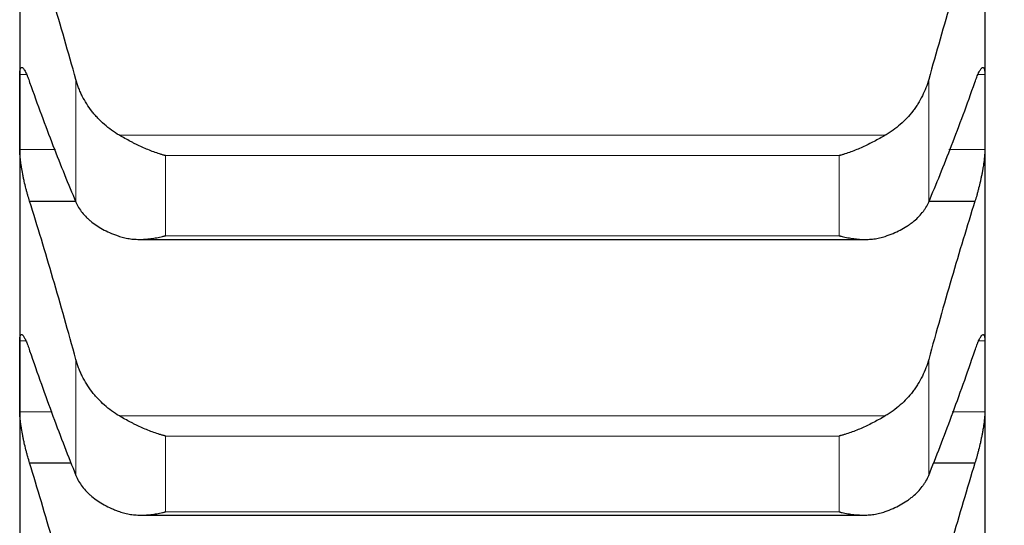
# Model space of a CAD drawing. Header units: inches. Extents: x 0 to 20790, y -12 to 14700.
# Tile 319 of 358: x 13645 to 13698, y 9276 to 9303. Entities that reach past the tile are written whole.
import ezdxf

# ---------------------------------------------------------------- set-up
doc = ezdxf.new("R2010")
doc.units = ezdxf.units.IN
doc.layers.add('1', color=7, linetype='Continuous', true_color=0xffffff)
doc.layers.add('254', color=7, linetype='Continuous', true_color=0xffffff)
doc.styles.add('latin_extended', font='simplex.shx')
doc.dimstyles.get("Standard").update_dxf_attribs({"dimtxt": 0.18, "dimasz": 0.18, "dimexe": 0.18, "dimexo": 0.0625, "dimgap": 0.09, "dimtad": 0, "dimtih": 1, "dimtoh": 1, "dimdec": 4, "dimzin": 0, "dimdsep": 46, "dimtxsty": 'Standard', "dimcen": 0.09, "dimadec": 0, "dimazin": 0, "dimtfac": 1, "dimtdec": 4, "dimtofl": 0, "dimtmove": 0, "dimatfit": 3, "dimfxl": 1, "dimtolj": 1, "dimtzin": 0, "dimarcsym": 0})

# ---------------------------------------------------------------- blocks, each defined once
blk = doc.blocks.new('_U5')
at = {"layer": '254', "color": 3, "linetype": 'Continuous', "lineweight": 13, "transparency": 16777216}
for p, q in [((13696.744, 9764.754), (13696.744, 7981.754)), ((13946.744, 9514.754), (13946.744, 7981.754)), ((13696.744, 8016.754), (12708.282, 8016.754)), ((13574.244, 8016.754), (13451.744, 8016.754)), ((13946.744, 8016.754), (13696.744, 8016.754)), ((14069.244, 8016.754), (14191.744, 8016.754))]:
    blk.add_line(p, q, dxfattribs=at)
at = {"layer": '254', "color": 3, "transparency": 16777216}
for points in [[(13574.244, 7996.337), (13574.244, 8037.17), (13696.744, 8016.754)], [(14069.244, 8037.17), (14069.244, 7996.337), (13946.744, 8016.754)]]:
    blk.add_solid(points, dxfattribs=at)
at = {"layer": 'Defpoints', "color": 0, "transparency": 16777216}
for p in [(13696.744, 9799.754), (13946.744, 9549.754), (13696.744, 8016.754)]:
    blk.add_point(p, dxfattribs=at)
at = {"layer": '254', "color": 2, "lineweight": 13, "transparency": 16777216, "insert": (12769.532, 8200.504), "char_height": 122.5, "attachment_point": 1, "style": 'latin_extended'}
blk.add_mtext('\\A1;250', dxfattribs=at)
blk = doc.blocks.new('_U6')
at = {"layer": '254', "color": 3, "linetype": 'Continuous', "lineweight": 13, "transparency": 16777216}
for p, q in [((13536.744, 9764.754), (13536.744, 8261.754)), ((13696.744, 9764.754), (13696.744, 8261.754)), ((13536.744, 8296.754), (12469.244, 8296.754)), ((13414.244, 8296.754), (13291.744, 8296.754)), ((13536.744, 8296.754), (13696.744, 8296.754)), ((13819.244, 8296.754), (13941.744, 8296.754))]:
    blk.add_line(p, q, dxfattribs=at)
at = {"layer": '254', "color": 3, "transparency": 16777216}
for points in [[(13414.244, 8276.337), (13414.244, 8317.17), (13536.744, 8296.754)], [(13819.244, 8317.17), (13819.244, 8276.337), (13696.744, 8296.754)]]:
    blk.add_solid(points, dxfattribs=at)
at = {"layer": 'Defpoints', "color": 0, "transparency": 16777216}
for p in [(13536.744, 9799.754), (13696.744, 9799.754), (13696.744, 8296.754)]:
    blk.add_point(p, dxfattribs=at)
at = {"layer": '254', "color": 2, "lineweight": 13, "transparency": 16777216, "insert": (12530.494, 8684.67), "char_height": 122.5, "attachment_point": 1, "style": 'latin_extended'}
blk.add_mtext('\\A1;\\C2;Flywheel\\P\\C2;90-240', dxfattribs=at)

msp = doc.modelspace()

# ---------------------------------------------------------------- linework, layer by layer
at = {"layer": '1', "color": 2, "linetype": 'Continuous', "lineweight": 25}
for p, q in [((13644.744, 9313.131), (13644.744, 9298.085)), ((13696.744, 9313.131), (13696.744, 9298.085)), ((13644.744, 9298.085), (13644.744, 9283.843)), ((13696.744, 9298.085), (13696.744, 9283.843)), ((13645.281, 9293.279), (13647.754, 9293.279)), ((13693.734, 9293.279), (13696.206, 9293.279)), ((13651.213, 9291.222), (13690.273, 9291.222)), ((13644.744, 9283.843), (13644.744, 9270.426)), ((13696.744, 9283.843), (13696.744, 9270.426)), ((13645.281, 9279.17), (13647.522, 9279.17)), ((13693.965, 9279.17), (13696.206, 9279.17)), ((13651.287, 9276.359), (13690.186, 9276.359))]:
    msp.add_line(p, q, dxfattribs=at)
at = {"layer": '1', "color": 110, "linetype": 'Continuous', "lineweight": 13}
for p, q in [((13644.746, 9300.111), (13645.118, 9300.111)), ((13696.368, 9300.111), (13696.741, 9300.111)), ((13647.77, 9299.842), (13647.77, 9293.236)), ((13693.717, 9299.842), (13693.717, 9293.236)), ((13650.112, 9296.836), (13691.375, 9296.836)), ((13644.746, 9296.06), (13646.681, 9296.06)), ((13652.6, 9295.736), (13688.888, 9295.736)), ((13652.6, 9295.736), (13652.6, 9291.422)), ((13688.888, 9295.736), (13688.888, 9291.422)), ((13694.806, 9296.06), (13696.741, 9296.06)), ((13652.6, 9291.422), (13688.888, 9291.422)), ((13644.746, 9285.756), (13645.075, 9285.756)), ((13696.409, 9285.756), (13696.741, 9285.756)), ((13647.77, 9284.753), (13647.77, 9278.5)), ((13693.717, 9284.753), (13693.717, 9278.5)), ((13644.746, 9281.93), (13646.5, 9281.93)), ((13650.112, 9281.705), (13691.375, 9281.705)), ((13694.987, 9281.93), (13696.741, 9281.93)), ((13652.6, 9280.62), (13688.888, 9280.62)), ((13652.6, 9280.62), (13652.6, 9276.537)), ((13688.888, 9280.62), (13688.888, 9276.537)), ((13652.6, 9276.537), (13688.888, 9276.537))]:
    msp.add_line(p, q, dxfattribs=at)
at = {"layer": '1', "color": 2, "linetype": 'Continuous', "lineweight": 25}
for points in [[(13647.77, 9299.842), (13647.566, 9300.577), (13647.157, 9302.027), (13646.537, 9304.145), (13645.912, 9306.206), (13645.492, 9307.542), (13645.281, 9308.2)], [(13696.206, 9308.2), (13695.995, 9307.542), (13695.575, 9306.206), (13694.95, 9304.145), (13694.331, 9302.027), (13693.921, 9300.577), (13693.717, 9299.842)], [(13644.744, 9298.085), (13644.744, 9298.761), (13644.745, 9299.436), (13644.746, 9300.111)], [(13696.741, 9300.111), (13696.743, 9299.436), (13696.744, 9298.761), (13696.744, 9298.085)], [(13645.281, 9299.688), (13645.492, 9299.093), (13645.912, 9297.931), (13646.537, 9296.275), (13647.157, 9294.705), (13647.566, 9293.716), (13647.77, 9293.236)], [(13693.717, 9293.236), (13693.921, 9293.716), (13694.331, 9294.705), (13694.95, 9296.275), (13695.575, 9297.931), (13695.995, 9299.093), (13696.206, 9299.688)], [(13644.746, 9296.06), (13644.745, 9296.735), (13644.744, 9297.41), (13644.744, 9298.085)], [(13696.744, 9298.085), (13696.744, 9297.41), (13696.743, 9296.735), (13696.741, 9296.06)], [(13647.77, 9284.753), (13647.566, 9285.499), (13647.157, 9286.972), (13646.537, 9289.13), (13645.912, 9291.236), (13645.492, 9292.604), (13645.281, 9293.279)], [(13696.206, 9293.279), (13695.995, 9292.604), (13695.575, 9291.236), (13694.95, 9289.13), (13694.331, 9286.972), (13693.921, 9285.499), (13693.717, 9284.753)], [(13644.744, 9283.843), (13644.744, 9284.481), (13644.745, 9285.118), (13644.746, 9285.756)], [(13696.741, 9285.756), (13696.743, 9285.118), (13696.744, 9284.481), (13696.744, 9283.843)], [(13645.281, 9285.222), (13645.492, 9284.606), (13645.912, 9283.403), (13646.537, 9281.681), (13647.157, 9280.042), (13647.566, 9279.004), (13647.77, 9278.5)], [(13693.717, 9278.5), (13693.921, 9279.004), (13694.331, 9280.042), (13694.95, 9281.681), (13695.575, 9283.403), (13695.995, 9284.606), (13696.206, 9285.222)], [(13644.746, 9281.93), (13644.745, 9282.568), (13644.744, 9283.205), (13644.744, 9283.843)], [(13696.744, 9283.843), (13696.744, 9283.205), (13696.743, 9282.568), (13696.741, 9281.93)], [(13647.77, 9270.488), (13647.566, 9271.244), (13647.157, 9272.739), (13646.537, 9274.934), (13645.912, 9277.08), (13645.492, 9278.478), (13645.281, 9279.17)], [(13696.206, 9279.17), (13695.995, 9278.478), (13695.575, 9277.08), (13694.95, 9274.934), (13694.331, 9272.739), (13693.921, 9271.244), (13693.717, 9270.488)]]:
    msp.add_open_spline(points, degree=3, dxfattribs=at)
for points, knots in [([(13644.746, 9300.111), (13644.746, 9300.15), (13644.748, 9300.223), (13644.757, 9300.315), (13644.765, 9300.364), (13644.773, 9300.396), (13644.776, 9300.407), (13644.782, 9300.425), (13644.786, 9300.433), (13644.803, 9300.472), (13644.82, 9300.489), (13644.845, 9300.495), (13644.85, 9300.496), (13644.858, 9300.495), (13644.861, 9300.495), (13644.866, 9300.493), (13644.88, 9300.489), (13644.907, 9300.473), (13644.933, 9300.447), (13644.96, 9300.414), (13644.974, 9300.394), (13645.018, 9300.327), (13645.048, 9300.271), (13645.096, 9300.171), (13645.112, 9300.135), (13645.137, 9300.077), (13645.145, 9300.057), (13645.162, 9300.016), (13645.17, 9299.995), (13645.213, 9299.887), (13645.247, 9299.792), (13645.281, 9299.688)], [0, 0, 0, 0, 0.0625, 0.125, 0.1875, 0.1875, 0.21875, 0.21875, 0.25, 0.25, 0.375, 0.375, 0.40625, 0.40625, 0.421875, 0.421875, 0.4375, 0.5, 0.5625, 0.5625, 0.625, 0.625, 0.75, 0.75, 0.8125, 0.8125, 0.84375, 0.84375, 0.875, 0.875, 1, 1, 1, 1]), ([(13696.206, 9299.688), (13696.241, 9299.792), (13696.275, 9299.886), (13696.325, 9300.015), (13696.342, 9300.056), (13696.366, 9300.114), (13696.375, 9300.133), (13696.391, 9300.169), (13696.399, 9300.187), (13696.439, 9300.27), (13696.47, 9300.326), (13696.513, 9300.393), (13696.527, 9300.413), (13696.547, 9300.438), (13696.554, 9300.445), (13696.567, 9300.459), (13696.574, 9300.465), (13696.605, 9300.491), (13696.627, 9300.499), (13696.652, 9300.493), (13696.657, 9300.491), (13696.666, 9300.485), (13696.671, 9300.482), (13696.683, 9300.469), (13696.691, 9300.457), (13696.712, 9300.411), (13696.723, 9300.369), (13696.732, 9300.299), (13696.733, 9300.284), (13696.736, 9300.254), (13696.737, 9300.238), (13696.74, 9300.187), (13696.741, 9300.151), (13696.741, 9300.111)], [0, 0, 0, 0, 0.125, 0.125, 0.1875, 0.1875, 0.21875, 0.21875, 0.25, 0.25, 0.375, 0.375, 0.4375, 0.4375, 0.46875, 0.46875, 0.5, 0.5, 0.625, 0.625, 0.65625, 0.65625, 0.6875, 0.6875, 0.75, 0.75, 0.875, 0.875, 0.90625, 0.90625, 0.9375, 0.9375, 1, 1, 1, 1]), ([(13650.112, 9296.836), (13649.966, 9296.921), (13649.826, 9297.011), (13649.558, 9297.205), (13649.3, 9297.41), (13649.064, 9297.638), (13648.923, 9297.788), (13648.895, 9297.818), (13648.84, 9297.88), (13648.813, 9297.911), (13648.733, 9298.005), (13648.681, 9298.068), (13648.532, 9298.262), (13648.439, 9298.395), (13648.267, 9298.667), (13648.188, 9298.806), (13648.08, 9299.021), (13648.046, 9299.093), (13647.997, 9299.203), (13647.981, 9299.239), (13647.95, 9299.313), (13647.935, 9299.351), (13647.863, 9299.538), (13647.813, 9299.689), (13647.77, 9299.842)], [0, 0, 0, 0, 0.125, 0.125, 0.25, 0.375, 0.375, 0.40625, 0.40625, 0.4375, 0.4375, 0.5, 0.5, 0.625, 0.625, 0.75, 0.75, 0.8125, 0.8125, 0.84375, 0.84375, 0.875, 0.875, 1, 1, 1, 1]), ([(13693.717, 9299.842), (13693.675, 9299.689), (13693.625, 9299.538), (13693.51, 9299.242), (13693.381, 9298.952), (13693.224, 9298.672), (13693.094, 9298.467), (13693.049, 9298.399), (13692.979, 9298.298), (13692.955, 9298.265), (13692.907, 9298.199), (13692.882, 9298.166), (13692.757, 9298.005), (13692.546, 9297.757), (13692.311, 9297.529), (13692.064, 9297.311), (13691.934, 9297.208), (13691.764, 9297.086), (13691.73, 9297.061), (13691.661, 9297.014), (13691.556, 9296.944), (13691.448, 9296.878), (13691.375, 9296.836)], [0, 0, 0, 0, 0.125, 0.125, 0.25, 0.375, 0.375, 0.4375, 0.4375, 0.46875, 0.46875, 0.5, 0.5, 0.625, 0.75, 0.75, 0.875, 0.875, 0.90625, 0.90625, 0.9375, 1, 1, 1, 1]), ([(13652.6, 9295.736), (13652.596, 9295.737), (13652.593, 9295.738), (13652.587, 9295.74), (13652.583, 9295.74), (13652.573, 9295.743), (13652.553, 9295.749), (13652.507, 9295.762), (13652.414, 9295.789), (13652.335, 9295.813), (13652.177, 9295.864), (13652.072, 9295.901), (13651.758, 9296.016), (13651.55, 9296.101), (13651.239, 9296.242), (13651.136, 9296.29), (13650.98, 9296.366), (13650.928, 9296.392), (13650.825, 9296.445), (13650.773, 9296.472), (13650.618, 9296.553), (13650.516, 9296.608), (13650.313, 9296.721), (13650.212, 9296.778), (13650.112, 9296.836)], [0, 0, 0, 0, 0.003906, 0.003906, 0.007813, 0.007813, 0.015625, 0.03125, 0.0625, 0.125, 0.125, 0.25, 0.25, 0.5, 0.5, 0.625, 0.625, 0.6875, 0.6875, 0.75, 0.75, 0.875, 0.875, 1, 1, 1, 1]), ([(13691.375, 9296.836), (13691.276, 9296.778), (13691.175, 9296.721), (13690.974, 9296.609), (13690.873, 9296.555), (13690.669, 9296.448), (13690.566, 9296.395), (13690.36, 9296.294), (13690.256, 9296.245), (13690.046, 9296.15), (13689.941, 9296.105), (13689.731, 9296.019), (13689.626, 9295.978), (13689.416, 9295.901), (13689.311, 9295.864), (13689.152, 9295.813), (13689.073, 9295.789), (13688.981, 9295.762), (13688.934, 9295.749), (13688.914, 9295.743), (13688.901, 9295.74), (13688.894, 9295.738), (13688.888, 9295.736)], [0, 0, 0, 0, 0.125, 0.125, 0.25, 0.25, 0.375, 0.375, 0.5, 0.5, 0.625, 0.625, 0.75, 0.75, 0.875, 0.875, 0.9375, 0.96875, 0.984375, 0.992187, 0.992187, 1, 1, 1, 1]), ([(13645.281, 9293.279), (13645.247, 9293.384), (13645.213, 9293.495), (13645.162, 9293.669), (13645.146, 9293.728), (13645.121, 9293.819), (13645.113, 9293.85), (13645.096, 9293.912), (13645.088, 9293.943), (13645.048, 9294.1), (13645.018, 9294.227), (13644.974, 9294.42), (13644.96, 9294.484), (13644.94, 9294.582), (13644.933, 9294.615), (13644.92, 9294.68), (13644.914, 9294.712), (13644.883, 9294.872), (13644.86, 9294.998), (13644.835, 9295.152), (13644.831, 9295.183), (13644.821, 9295.244), (13644.817, 9295.274), (13644.804, 9295.363), (13644.796, 9295.421), (13644.776, 9295.59), (13644.765, 9295.695), (13644.756, 9295.818), (13644.754, 9295.842), (13644.751, 9295.889), (13644.75, 9295.912), (13644.747, 9295.978), (13644.746, 9296.02), (13644.746, 9296.06)], [0, 0, 0, 0, 0.125, 0.125, 0.1875, 0.1875, 0.21875, 0.21875, 0.25, 0.25, 0.375, 0.375, 0.4375, 0.4375, 0.46875, 0.46875, 0.5, 0.5, 0.625, 0.625, 0.65625, 0.65625, 0.6875, 0.6875, 0.75, 0.75, 0.875, 0.875, 0.90625, 0.90625, 0.9375, 0.9375, 1, 1, 1, 1]), ([(13696.741, 9296.06), (13696.741, 9296.02), (13696.739, 9295.937), (13696.731, 9295.798), (13696.722, 9295.697), (13696.714, 9295.617), (13696.711, 9295.59), (13696.705, 9295.535), (13696.702, 9295.507), (13696.684, 9295.366), (13696.668, 9295.248), (13696.643, 9295.094), (13696.638, 9295.063), (13696.63, 9295.016), (13696.627, 9295), (13696.621, 9294.968), (13696.607, 9294.889), (13696.581, 9294.746), (13696.555, 9294.617), (13696.528, 9294.488), (13696.514, 9294.423), (13696.47, 9294.228), (13696.439, 9294.1), (13696.392, 9293.914), (13696.376, 9293.852), (13696.351, 9293.761), (13696.342, 9293.731), (13696.326, 9293.671), (13696.317, 9293.641), (13696.275, 9293.495), (13696.241, 9293.384), (13696.206, 9293.279)], [0, 0, 0, 0, 0.0625, 0.125, 0.1875, 0.1875, 0.21875, 0.21875, 0.25, 0.25, 0.375, 0.375, 0.40625, 0.40625, 0.421875, 0.421875, 0.4375, 0.5, 0.5625, 0.5625, 0.625, 0.625, 0.75, 0.75, 0.8125, 0.8125, 0.84375, 0.84375, 0.875, 0.875, 1, 1, 1, 1]), ([(13647.77, 9293.236), (13647.813, 9293.136), (13647.863, 9293.039), (13647.977, 9292.849), (13648.106, 9292.664), (13648.264, 9292.489), (13648.393, 9292.362), (13648.438, 9292.32), (13648.509, 9292.258), (13648.532, 9292.238), (13648.581, 9292.197), (13648.605, 9292.178), (13648.73, 9292.079), (13648.942, 9291.929), (13649.177, 9291.793), (13649.424, 9291.664), (13649.553, 9291.603), (13649.723, 9291.532), (13649.758, 9291.518), (13649.827, 9291.49), (13649.932, 9291.449), (13650.039, 9291.411), (13650.112, 9291.387)], [0, 0, 0, 0, 0.125, 0.125, 0.25, 0.375, 0.375, 0.4375, 0.4375, 0.46875, 0.46875, 0.5, 0.5, 0.625, 0.75, 0.75, 0.875, 0.875, 0.90625, 0.90625, 0.9375, 1, 1, 1, 1]), ([(13691.375, 9291.387), (13691.521, 9291.436), (13691.661, 9291.488), (13691.93, 9291.601), (13692.188, 9291.722), (13692.424, 9291.858), (13692.565, 9291.948), (13692.592, 9291.966), (13692.647, 9292.003), (13692.674, 9292.022), (13692.755, 9292.079), (13692.806, 9292.118), (13692.956, 9292.236), (13693.049, 9292.317), (13693.22, 9292.486), (13693.299, 9292.573), (13693.407, 9292.708), (13693.442, 9292.754), (13693.491, 9292.824), (13693.506, 9292.847), (13693.537, 9292.894), (13693.552, 9292.918), (13693.625, 9293.038), (13693.675, 9293.136), (13693.717, 9293.236)], [0, 0, 0, 0, 0.125, 0.125, 0.25, 0.375, 0.375, 0.40625, 0.40625, 0.4375, 0.4375, 0.5, 0.5, 0.625, 0.625, 0.75, 0.75, 0.8125, 0.8125, 0.84375, 0.84375, 0.875, 0.875, 1, 1, 1, 1]), ([(13650.112, 9291.387), (13650.212, 9291.353), (13650.312, 9291.326), (13650.513, 9291.281), (13650.615, 9291.264), (13650.818, 9291.238), (13650.921, 9291.23), (13651.128, 9291.221), (13651.232, 9291.22), (13651.442, 9291.227), (13651.547, 9291.234), (13651.756, 9291.255), (13651.861, 9291.269), (13652.071, 9291.302), (13652.177, 9291.322), (13652.335, 9291.357), (13652.414, 9291.375), (13652.507, 9291.398), (13652.553, 9291.41), (13652.573, 9291.415), (13652.586, 9291.419), (13652.593, 9291.421), (13652.6, 9291.422)], [0, 0, 0, 0, 0.125, 0.125, 0.25, 0.25, 0.375, 0.375, 0.5, 0.5, 0.625, 0.625, 0.75, 0.75, 0.875, 0.875, 0.9375, 0.96875, 0.984375, 0.992188, 0.992188, 1, 1, 1, 1]), ([(13688.888, 9291.422), (13688.891, 9291.421), (13688.894, 9291.421), (13688.901, 9291.419), (13688.904, 9291.418), (13688.914, 9291.415), (13688.934, 9291.41), (13688.981, 9291.398), (13689.073, 9291.375), (13689.152, 9291.357), (13689.31, 9291.322), (13689.415, 9291.303), (13689.729, 9291.252), (13689.937, 9291.231), (13690.248, 9291.221), (13690.352, 9291.221), (13690.507, 9291.227), (13690.559, 9291.23), (13690.663, 9291.239), (13690.715, 9291.244), (13690.87, 9291.263), (13690.972, 9291.281), (13691.175, 9291.326), (13691.275, 9291.353), (13691.375, 9291.387)], [0, 0, 0, 0, 0.003906, 0.003906, 0.007812, 0.007812, 0.015625, 0.03125, 0.0625, 0.125, 0.125, 0.25, 0.25, 0.5, 0.5, 0.625, 0.625, 0.6875, 0.6875, 0.75, 0.75, 0.875, 0.875, 1, 1, 1, 1]), ([(13644.746, 9285.756), (13644.746, 9285.793), (13644.748, 9285.861), (13644.757, 9285.946), (13644.765, 9285.99), (13644.773, 9286.019), (13644.776, 9286.027), (13644.782, 9286.043), (13644.786, 9286.051), (13644.803, 9286.082), (13644.82, 9286.095), (13644.845, 9286.094), (13644.85, 9286.093), (13644.858, 9286.091), (13644.861, 9286.09), (13644.866, 9286.087), (13644.88, 9286.08), (13644.907, 9286.058), (13644.933, 9286.026), (13644.96, 9285.988), (13644.974, 9285.966), (13645.018, 9285.892), (13645.048, 9285.831), (13645.096, 9285.725), (13645.112, 9285.687), (13645.137, 9285.626), (13645.145, 9285.605), (13645.162, 9285.562), (13645.17, 9285.54), (13645.213, 9285.427), (13645.247, 9285.328), (13645.281, 9285.222)], [0, 0, 0, 0, 0.0625, 0.125, 0.1875, 0.1875, 0.21875, 0.21875, 0.25, 0.25, 0.375, 0.375, 0.40625, 0.40625, 0.421875, 0.421875, 0.4375, 0.5, 0.5625, 0.5625, 0.625, 0.625, 0.75, 0.75, 0.8125, 0.8125, 0.84375, 0.84375, 0.875, 0.875, 1, 1, 1, 1]), ([(13696.206, 9285.222), (13696.241, 9285.329), (13696.275, 9285.426), (13696.325, 9285.561), (13696.342, 9285.604), (13696.366, 9285.665), (13696.375, 9285.684), (13696.391, 9285.723), (13696.399, 9285.741), (13696.439, 9285.831), (13696.47, 9285.891), (13696.513, 9285.965), (13696.527, 9285.987), (13696.547, 9286.016), (13696.554, 9286.025), (13696.567, 9286.041), (13696.574, 9286.048), (13696.605, 9286.08), (13696.627, 9286.094), (13696.652, 9286.094), (13696.657, 9286.094), (13696.666, 9286.091), (13696.671, 9286.089), (13696.683, 9286.079), (13696.691, 9286.07), (13696.712, 9286.032), (13696.723, 9285.994), (13696.732, 9285.931), (13696.733, 9285.918), (13696.736, 9285.889), (13696.737, 9285.874), (13696.74, 9285.827), (13696.741, 9285.793), (13696.741, 9285.756)], [0, 0, 0, 0, 0.125, 0.125, 0.1875, 0.1875, 0.21875, 0.21875, 0.25, 0.25, 0.375, 0.375, 0.4375, 0.4375, 0.46875, 0.46875, 0.5, 0.5, 0.625, 0.625, 0.65625, 0.65625, 0.6875, 0.6875, 0.75, 0.75, 0.875, 0.875, 0.90625, 0.90625, 0.9375, 0.9375, 1, 1, 1, 1]), ([(13650.112, 9281.705), (13649.966, 9281.791), (13649.826, 9281.883), (13649.558, 9282.079), (13649.3, 9282.287), (13649.064, 9282.518), (13648.923, 9282.67), (13648.895, 9282.7), (13648.84, 9282.762), (13648.813, 9282.794), (13648.733, 9282.889), (13648.681, 9282.954), (13648.532, 9283.15), (13648.439, 9283.284), (13648.267, 9283.56), (13648.188, 9283.701), (13648.08, 9283.919), (13648.046, 9283.992), (13647.997, 9284.104), (13647.981, 9284.141), (13647.95, 9284.216), (13647.935, 9284.254), (13647.863, 9284.444), (13647.813, 9284.597), (13647.77, 9284.753)], [0, 0, 0, 0, 0.125, 0.125, 0.25, 0.375, 0.375, 0.40625, 0.40625, 0.4375, 0.4375, 0.5, 0.5, 0.625, 0.625, 0.75, 0.75, 0.8125, 0.8125, 0.84375, 0.84375, 0.875, 0.875, 1, 1, 1, 1]), ([(13693.717, 9284.753), (13693.675, 9284.597), (13693.625, 9284.444), (13693.51, 9284.144), (13693.381, 9283.849), (13693.224, 9283.566), (13693.094, 9283.357), (13693.049, 9283.289), (13692.979, 9283.187), (13692.955, 9283.153), (13692.907, 9283.086), (13692.882, 9283.053), (13692.757, 9282.889), (13692.546, 9282.638), (13692.311, 9282.407), (13692.064, 9282.187), (13691.934, 9282.082), (13691.764, 9281.958), (13691.73, 9281.934), (13691.661, 9281.886), (13691.556, 9281.815), (13691.448, 9281.748), (13691.375, 9281.705)], [0, 0, 0, 0, 0.125, 0.125, 0.25, 0.375, 0.375, 0.4375, 0.4375, 0.46875, 0.46875, 0.5, 0.5, 0.625, 0.75, 0.75, 0.875, 0.875, 0.90625, 0.90625, 0.9375, 1, 1, 1, 1]), ([(13645.281, 9279.17), (13645.247, 9279.278), (13645.213, 9279.391), (13645.162, 9279.567), (13645.146, 9279.628), (13645.121, 9279.72), (13645.113, 9279.751), (13645.096, 9279.814), (13645.088, 9279.845), (13645.048, 9280.003), (13645.018, 9280.131), (13644.974, 9280.324), (13644.96, 9280.389), (13644.94, 9280.486), (13644.933, 9280.518), (13644.92, 9280.583), (13644.914, 9280.615), (13644.883, 9280.775), (13644.86, 9280.899), (13644.835, 9281.051), (13644.831, 9281.081), (13644.821, 9281.141), (13644.817, 9281.17), (13644.804, 9281.258), (13644.796, 9281.315), (13644.776, 9281.479), (13644.765, 9281.581), (13644.756, 9281.699), (13644.754, 9281.722), (13644.751, 9281.767), (13644.75, 9281.789), (13644.747, 9281.853), (13644.746, 9281.893), (13644.746, 9281.93)], [0, 0, 0, 0, 0.125, 0.125, 0.1875, 0.1875, 0.21875, 0.21875, 0.25, 0.25, 0.375, 0.375, 0.4375, 0.4375, 0.46875, 0.46875, 0.5, 0.5, 0.625, 0.625, 0.65625, 0.65625, 0.6875, 0.6875, 0.75, 0.75, 0.875, 0.875, 0.90625, 0.90625, 0.9375, 0.9375, 1, 1, 1, 1]), ([(13652.6, 9280.62), (13652.596, 9280.621), (13652.593, 9280.622), (13652.587, 9280.623), (13652.583, 9280.624), (13652.573, 9280.627), (13652.553, 9280.632), (13652.507, 9280.645), (13652.414, 9280.67), (13652.335, 9280.694), (13652.177, 9280.743), (13652.072, 9280.778), (13651.758, 9280.89), (13651.55, 9280.973), (13651.239, 9281.111), (13651.136, 9281.16), (13650.98, 9281.235), (13650.928, 9281.261), (13650.825, 9281.313), (13650.773, 9281.34), (13650.618, 9281.421), (13650.516, 9281.476), (13650.313, 9281.589), (13650.212, 9281.647), (13650.112, 9281.705)], [0, 0, 0, 0, 0.003906, 0.003906, 0.007812, 0.007812, 0.015625, 0.03125, 0.0625, 0.125, 0.125, 0.25, 0.25, 0.5, 0.5, 0.625, 0.625, 0.6875, 0.6875, 0.75, 0.75, 0.875, 0.875, 1, 1, 1, 1]), ([(13691.375, 9281.705), (13691.276, 9281.647), (13691.175, 9281.589), (13690.974, 9281.477), (13690.873, 9281.422), (13690.669, 9281.316), (13690.566, 9281.264), (13690.36, 9281.163), (13690.256, 9281.115), (13690.046, 9281.021), (13689.941, 9280.977), (13689.731, 9280.893), (13689.626, 9280.853), (13689.416, 9280.778), (13689.311, 9280.743), (13689.152, 9280.694), (13689.073, 9280.67), (13688.981, 9280.645), (13688.934, 9280.632), (13688.914, 9280.627), (13688.901, 9280.623), (13688.894, 9280.622), (13688.888, 9280.62)], [0, 0, 0, 0, 0.125, 0.125, 0.25, 0.25, 0.375, 0.375, 0.5, 0.5, 0.625, 0.625, 0.75, 0.75, 0.875, 0.875, 0.9375, 0.96875, 0.984375, 0.992188, 0.992188, 1, 1, 1, 1]), ([(13696.741, 9281.93), (13696.741, 9281.893), (13696.739, 9281.813), (13696.731, 9281.68), (13696.722, 9281.582), (13696.714, 9281.505), (13696.711, 9281.479), (13696.705, 9281.425), (13696.702, 9281.398), (13696.684, 9281.261), (13696.668, 9281.145), (13696.643, 9280.994), (13696.638, 9280.963), (13696.63, 9280.916), (13696.627, 9280.901), (13696.621, 9280.869), (13696.607, 9280.791), (13696.581, 9280.649), (13696.555, 9280.521), (13696.528, 9280.392), (13696.514, 9280.327), (13696.47, 9280.132), (13696.439, 9280.004), (13696.392, 9279.816), (13696.376, 9279.754), (13696.351, 9279.661), (13696.342, 9279.631), (13696.326, 9279.57), (13696.317, 9279.54), (13696.275, 9279.391), (13696.241, 9279.277), (13696.206, 9279.17)], [0, 0, 0, 0, 0.0625, 0.125, 0.1875, 0.1875, 0.21875, 0.21875, 0.25, 0.25, 0.375, 0.375, 0.40625, 0.40625, 0.421875, 0.421875, 0.4375, 0.5, 0.5625, 0.5625, 0.625, 0.625, 0.75, 0.75, 0.8125, 0.8125, 0.84375, 0.84375, 0.875, 0.875, 1, 1, 1, 1]), ([(13647.77, 9278.5), (13647.813, 9278.394), (13647.863, 9278.292), (13647.977, 9278.092), (13648.106, 9277.897), (13648.264, 9277.713), (13648.393, 9277.578), (13648.438, 9277.534), (13648.509, 9277.469), (13648.532, 9277.447), (13648.581, 9277.405), (13648.605, 9277.384), (13648.73, 9277.28), (13648.942, 9277.121), (13649.177, 9276.977), (13649.424, 9276.841), (13649.553, 9276.777), (13649.723, 9276.701), (13649.758, 9276.686), (13649.827, 9276.657), (13649.932, 9276.614), (13650.039, 9276.573), (13650.112, 9276.547)], [0, 0, 0, 0, 0.125, 0.125, 0.25, 0.375, 0.375, 0.4375, 0.4375, 0.46875, 0.46875, 0.5, 0.5, 0.625, 0.75, 0.75, 0.875, 0.875, 0.90625, 0.90625, 0.9375, 1, 1, 1, 1]), ([(13691.375, 9276.547), (13691.521, 9276.599), (13691.661, 9276.655), (13691.93, 9276.775), (13692.188, 9276.903), (13692.424, 9277.046), (13692.565, 9277.142), (13692.592, 9277.161), (13692.647, 9277.2), (13692.674, 9277.22), (13692.755, 9277.28), (13692.806, 9277.321), (13692.956, 9277.445), (13693.049, 9277.531), (13693.22, 9277.709), (13693.299, 9277.801), (13693.407, 9277.944), (13693.442, 9277.992), (13693.491, 9278.065), (13693.506, 9278.09), (13693.537, 9278.14), (13693.552, 9278.165), (13693.625, 9278.291), (13693.675, 9278.394), (13693.717, 9278.5)], [0, 0, 0, 0, 0.125, 0.125, 0.25, 0.375, 0.375, 0.40625, 0.40625, 0.4375, 0.4375, 0.5, 0.5, 0.625, 0.625, 0.75, 0.75, 0.8125, 0.8125, 0.84375, 0.84375, 0.875, 0.875, 1, 1, 1, 1]), ([(13650.112, 9276.547), (13650.212, 9276.512), (13650.312, 9276.482), (13650.513, 9276.433), (13650.615, 9276.414), (13650.818, 9276.384), (13650.921, 9276.374), (13651.128, 9276.361), (13651.232, 9276.358), (13651.442, 9276.361), (13651.547, 9276.366), (13651.756, 9276.383), (13651.861, 9276.395), (13652.071, 9276.425), (13652.177, 9276.443), (13652.335, 9276.475), (13652.414, 9276.492), (13652.507, 9276.514), (13652.553, 9276.525), (13652.573, 9276.53), (13652.586, 9276.533), (13652.593, 9276.535), (13652.6, 9276.537)], [0, 0, 0, 0, 0.125, 0.125, 0.25, 0.25, 0.375, 0.375, 0.5, 0.5, 0.625, 0.625, 0.75, 0.75, 0.875, 0.875, 0.9375, 0.96875, 0.984375, 0.992187, 0.992187, 1, 1, 1, 1]), ([(13688.888, 9276.537), (13688.891, 9276.536), (13688.894, 9276.535), (13688.901, 9276.533), (13688.904, 9276.533), (13688.914, 9276.53), (13688.934, 9276.525), (13688.981, 9276.514), (13689.073, 9276.492), (13689.152, 9276.475), (13689.31, 9276.443), (13689.415, 9276.425), (13689.729, 9276.38), (13689.937, 9276.363), (13690.248, 9276.358), (13690.352, 9276.361), (13690.507, 9276.37), (13690.559, 9276.374), (13690.663, 9276.385), (13690.715, 9276.391), (13690.87, 9276.413), (13690.972, 9276.433), (13691.175, 9276.482), (13691.275, 9276.512), (13691.375, 9276.547)], [0, 0, 0, 0, 0.003906, 0.003906, 0.007813, 0.007813, 0.015625, 0.03125, 0.0625, 0.125, 0.125, 0.25, 0.25, 0.5, 0.5, 0.625, 0.625, 0.6875, 0.6875, 0.75, 0.75, 0.875, 0.875, 1, 1, 1, 1])]:
    msp.add_open_spline(points, degree=3, knots=knots, dxfattribs=at)

# ---------------------------------------------------------------- dimensions: what is measured, and where the dimension line sits
at = {"layer": '254', "color": 2, "linetype": 'Continuous', "lineweight": 13}
dim = msp.add_linear_dim(base=(13696.744, 8296.754), p1=(13536.744, 9799.754), p2=(13696.744, 9799.754), text='\\C2;Flywheel\\P\\C2;90-240', dimstyle='Standard', override={"dimscale": 35, "dimtxt": 3.5, "dimasz": 3.5, "dimexe": 1, "dimexo": 1, "dimgap": 1.75, "dimtad": 1, "dimtih": 1, "dimtoh": 0, "dimdec": 2, "dimlfac": 0.028571, "dimzin": 8, "dimdsep": 46, "dimlunit": 2, "dimpost": '', "dimtxsty": 'latin_extended', "dimsah": 1, "dimse1": 0, "dimse2": 0, "dimsd1": 0, "dimsd2": 0, "dimclrd": 3, "dimclre": 3, "dimclrt": 2, "dimtol": 0, "dimtm": -0.1, "dimtfac": 0.714286, "dimtdec": 3, "dimtofl": 1, "dimtmove": 0, "dimtzin": 8, "dimlwd": 13, "dimlwe": 13}, dxfattribs=at)
dim.commit()
dim.dimension.update_dxf_attribs({"geometry": '_U6', "text_midpoint": (12880.494, 8296.754), "dimtype": 160})
dim = msp.add_linear_dim(base=(13696.744, 8016.754), p1=(13946.744, 9549.754), p2=(13696.744, 9799.754), dimstyle='Standard', override={"dimscale": 35, "dimtxt": 3.5, "dimasz": 3.5, "dimexe": 1, "dimexo": 1, "dimgap": 1.75, "dimtad": 1, "dimtih": 1, "dimtoh": 0, "dimdec": 2, "dimlfac": 1, "dimzin": 8, "dimdsep": 46, "dimlunit": 2, "dimtxsty": 'latin_extended', "dimsah": 1, "dimse1": 0, "dimse2": 0, "dimsd1": 0, "dimsd2": 0, "dimclrd": 3, "dimclre": 3, "dimclrt": 2, "dimtol": 0, "dimtm": -0.1, "dimtfac": 0.714286, "dimtdec": 3, "dimtofl": 1, "dimtmove": 0, "dimtzin": 8, "dimlwd": 13, "dimlwe": 13}, dxfattribs=at)
dim.commit()
dim.dimension.update_dxf_attribs({"geometry": '_U5', "text_midpoint": (12927.032, 8016.754), "dimtype": 160})

doc.saveas('drawing.dxf')
